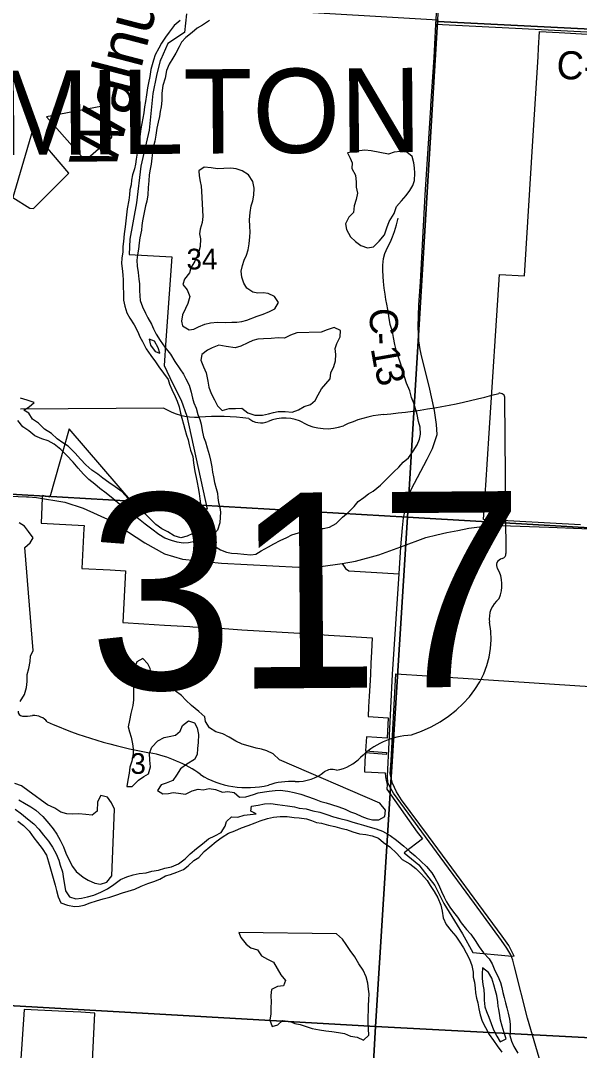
# Model space of a CAD drawing. Extents: x 114604 to 551442, y 316898 to 567001.
# Drawn here: x 209759 to 215723, y 333844 to 344839 of the extents above; entities that cross this region are included whole.
import ezdxf

# ---------------------------------------------------------------- set-up
doc = ezdxf.new("R2010")
doc.units = 0
for name, color, linetype in [('_CIVIL_CONSTRUCTION', 7, 'Continuous'), ('BD_X_Building', 7, 'Continuous'), ('DV_X_County_Line', 7, 'Continuous'), ('GE_P_Alignment_1000_Cardinal_Points', 7, 'Continuous'), ('GE_P_Alignment_100_Stations', 7, 'Continuous'), ('GE_P_Alignment_500_Bearings', 7, 'Continuous'), ('GE_P_Alignment_500_Curve_Data', 7, 'Continuous'), ('GE_P_Alignment_500_Stations', 7, 'Continuous'), ('MT_X_Edge_Line', 7, 'Continuous'), ('PM_P_Cells', 7, 'Continuous'), ('PM_P_CL_Double_Solid', 7, 'Continuous'), ('PV_X_Curb', 7, 'Continuous'), ('RD_P_GR_Rt', 7, 'Continuous'), ('SN_P_Signs', 7, 'Continuous')]:
    doc.layers.add(name, color=color, linetype=linetype)

msp = doc.modelspace()

# ---------------------------------------------------------------- linework, layer by layer
at = {"layer": '_CIVIL_CONSTRUCTION'}
for points in [[(208302, 339817), (208386, 339813), (209824, 339754)], [(209824, 339754), (209845, 339754), (209929, 339749), (210230, 339698), (210428, 339634), (210725, 339497), (211086, 339264), (211295, 339146), (211488, 339089), (211903, 339046), (212725, 339002), (212965, 339009), (213193, 339042), (213332, 339069), (213581, 339136), (213818, 339221), (214086, 339319), (214202, 339349), (214309, 339374), (214427, 339396), (214544, 339419), (214657, 339434), (214885, 339447), (215397, 339430), (217159, 339361)]]:
    msp.add_lwpolyline(points, dxfattribs=at)
at = {"layer": 'DV_X_County_Line'}
for points in [[(211463, 344842), (211399, 344786), (211344, 344715), (211304, 344663), (211262, 344597), (211235, 344546), (211195, 344474), (211176, 344418), (211162, 344366), (211150, 344316), (211137, 344241), (211123, 344173), (211113, 344121), (211102, 344047), (211092, 343975), (211083, 343917), (211073, 343855), (211065, 343796), (211054, 343742), (211044, 343682), (211033, 343600), (211025, 343548)], [(211776, 344842), (211699, 344791), (211643, 344759), (211589, 344713), (211522, 344658), (211476, 344608), (211450, 344558), (211415, 344493), (211383, 344437), (211346, 344375), (211318, 344305), (211303, 344226), (211279, 344148), (211268, 344064), (211266, 343986), (211258, 343918), (211249, 343868), (211241, 343816), (211226, 343753), (211214, 343691), (211204, 343615), (211193, 343551), (211179, 343499), (211166, 343427), (211160, 343371)], [(211025, 343548), (211002, 343424), (210994, 343358), (210985, 343305), (210975, 343255), (210955, 343191), (210944, 343137), (210938, 343087), (210926, 343031), (210921, 342979), (210915, 342921), (210897, 342830), (210890, 342766), (210884, 342700), (210875, 342636), (210863, 342564), (210858, 342482), (210852, 342426), (210852, 342370), (210841, 342302), (210837, 342247), (210843, 342193), (210850, 342125), (210854, 342069), (210853, 341997), (210857, 341925), (210859, 341855), (210870, 341789), (210894, 341719), (210925, 341663), (210971, 341590), (211009, 341516), (211032, 341462), (211060, 341412), (211098, 341336), (211149, 341264), (211199, 341195), (211233, 341141), (211284, 341075), (211334, 341007), (211350, 340957), (211375, 340899), (211409, 340825), (211429, 340776), (211450, 340714), (211466, 340648), (211480, 340594), (211497, 340530), (211513, 340476), (211529, 340414), (211546, 340362), (211560, 340310), (211574, 340254), (211597, 340186), (211605, 340116), (211618, 340026), (211632, 339962), (211642, 339908), (211655, 339850), (211665, 339790), (211671, 339734), (211680, 339678), (211684, 339626), (211692, 339556), (211693, 339484), (211657, 339415), (211598, 339363), (211536, 339335), (211470, 339318), (211400, 339338), (211330, 339379), (211266, 339413), (211202, 339459), (211153, 339508), (211095, 339566), (211035, 339612), (210966, 339681), (210904, 339741), (210842, 339809), (210768, 339862), (210701, 339906), (210637, 339952), (210583, 339995), (210519, 340039), (210457, 340095), (210398, 340156), (210342, 340222), (210268, 340294), (210209, 340331), (210149, 340375), (210089, 340431), (210013, 340478), (209950, 340542), (209886, 340582), (209846, 340646), (209794, 340681), (209852, 340714), (209903, 340762), (209829, 340786), (209759, 340807)], [(211160, 343371), (211152, 343307), (211143, 343252), (211133, 343194), (211127, 343128), (211122, 343056), (211118, 342978), (211105, 342912), (211093, 342862), (211081, 342808), (211070, 342755), (211062, 342701), (211054, 342651), (211051, 342601), (211031, 342521), (211024, 342467), (211016, 342399), (211006, 342339), (210999, 342282), (211005, 342218), (211015, 342148), (211022, 342080), (211028, 342028), (211029, 341956), (211031, 341900), (211037, 341850), (211060, 341782), (211094, 341714), (211118, 341665), (211157, 341599), (211179, 341549), (211207, 341491), (211250, 341423), (211300, 341351), (211358, 341276), (211407, 341198), (211459, 341122), (211497, 341064), (211522, 341014), (211560, 340947), (211579, 340873), (211593, 340809), (211607, 340759), (211634, 340701), (211650, 340635), (211672, 340579), (211685, 340529), (211697, 340463), (211713, 340395), (211732, 340343), (211750, 340277), (211772, 340207), (211787, 340145), (211799, 340075), (211807, 340017), (211818, 339967), (211828, 339909), (211846, 339845), (211859, 339795), (211865, 339745), (211873, 339693), (211884, 339641), (211892, 339591), (211888, 339537), (211885, 339477), (211859, 339397), (211802, 339330), (211732, 339316), (211670, 339299), (211618, 339277), (211550, 339263), (211496, 339260), (211432, 339272), (211370, 339287), (211298, 339313), (211234, 339353), (211160, 339410), (211090, 339462), (211017, 339518), (210955, 339569), (210893, 339621), (210817, 339673), (210746, 339734), (210672, 339794), (210604, 339845), (210550, 339889), (210488, 339939), (210431, 339996), (210375, 340062), (210319, 340126), (210248, 340200), (210188, 340259), (210118, 340317), (210052, 340351), (209985, 340372), (209911, 340406), (209847, 340459), (209783, 340501), (209731, 340569)], [(211132, 341438), (211144, 341374), (211194, 341305), (211244, 341289)], [(211244, 341289), (211226, 341345), (211190, 341417), (211132, 341438)], [(209702, 336418), (209768, 336370), (209832, 336318), (209900, 336263), (209955, 336205), (210003, 336141), (210057, 336077), (210100, 336014), (210138, 335942), (210166, 335874), (210181, 335822), (210205, 335752), (210216, 335676), (210228, 335614), (210238, 335548), (210281, 335482), (210349, 335464), (210411, 335469), (210472, 335483), (210540, 335500), (210616, 335532), (210688, 335569), (210755, 335617), (210825, 335668), (210893, 335698), (210960, 335719), (211026, 335731), (211100, 335741), (211160, 335758), (211230, 335770), (211300, 335791), (211369, 335803), (211443, 335836), (211517, 335888), (211568, 335941), (211636, 335999), (211700, 336050), (211765, 336104), (211833, 336134), (211899, 336169), (211944, 336239), (211958, 336289), (212009, 336338), (212077, 336334), (212145, 336355), (212209, 336361), (212275, 336371), (212215, 336397), (212225, 336451), (212296, 336464), (212364, 336478), (212430, 336481), (212502, 336469), (212554, 336463), (212608, 336456), (212682, 336444), (212734, 336432), (212808, 336423), (212878, 336403), (212952, 336388), (213026, 336362), (213100, 336339), (213168, 336319), (213242, 336301), (213306, 336280), (213368, 336262), (213420, 336248), (213490, 336227), (213556, 336211), (213622, 336186), (213703, 336138), (213773, 336088), (213849, 336025), (213915, 335967), (213970, 335923), (214032, 335866), (214090, 335808), (214147, 335740), (214181, 335686), (214219, 335614), (214252, 335541), (214280, 335481), (214304, 335431), (214340, 335373), (214379, 335321), (214421, 335265), (214461, 335207), (214520, 335136), (214564, 335086), (214610, 335018), (214653, 334950), (214701, 334884), (214759, 334821), (214792, 334769), (214822, 334697), (214852, 334637), (214883, 334569)], [(209728, 336290), (209789, 336244), (209851, 336186), (209899, 336115), (209938, 336065), (209990, 335999), (210034, 335929), (210057, 335857), (210077, 335783), (210093, 335733), (210114, 335659), (210128, 335609), (210142, 335551), (210159, 335485), (210187, 335421), (210259, 335394), (210333, 335380), (210385, 335383), (210437, 335395), (210503, 335421), (210571, 335440), (210640, 335464), (210710, 335481), (210776, 335501), (210846, 335526), (210908, 335544), (210979, 335564), (211045, 335597), (211117, 335625), (211183, 335646), (211246, 335672), (211306, 335707), (211358, 335723), (211428, 335747), (211497, 335776), (211549, 335814), (211609, 335871), (211660, 335905), (211720, 335966), (211780, 336016), (211845, 336076), (211911, 336121), (211979, 336163), (212044, 336190), (212116, 336220), (212188, 336245), (212262, 336275), (212315, 336296), (212393, 336320), (212459, 336335), (212529, 336343), (212605, 336343), (212679, 336332), (212731, 336326), (212811, 336315), (212863, 336299), (212919, 336279), (212971, 336270), (213045, 336248), (213113, 336234), (213187, 336215), (213239, 336201), (213305, 336176), (213377, 336156), (213443, 336148), (213511, 336135), (213579, 336109), (213631, 336065), (213701, 336016), (213774, 335946), (213832, 335884), (213914, 335835), (213976, 335785), (214037, 335725), (214099, 335658), (214131, 335606), (214172, 335542), (214212, 335474), (214244, 335396), (214259, 335330), (214271, 335260)], [(214271, 335260), (214302, 335190), (214356, 335119), (214404, 335065), (214441, 335011), (214485, 334939), (214515, 334887), (214552, 334817), (214574, 334751), (214590, 334681), (214591, 334625), (214603, 334571), (214611, 334507), (214616, 334457), (214626, 334403), (214638, 334351), (214651, 334289), (214663, 334225), (214687, 334155), (214722, 334089), (214762, 334014), (214807, 333948), (214845, 333892), (214897, 333824)], [(214690, 334724), (214684, 334660), (214687, 334610), (214691, 334546), (214703, 334496), (214706, 334432), (214708, 334382), (214714, 334310), (214733, 334260), (214755, 334198), (214781, 334132), (214808, 334062), (214842, 333996), (214879, 333936), (214940, 333967), (214920, 334033), (214899, 334104), (214881, 334166), (214875, 334216), (214862, 334285)], [(214862, 334285), (214856, 334313), (214852, 334363), (214842, 334429), (214829, 334479), (214811, 334545), (214787, 334615), (214754, 334676), (214690, 334724)], [(214883, 334569), (214895, 334515), (214905, 334463), (214920, 334409), (214934, 334353), (214948, 334297), (214963, 334241), (214977, 334179), (214985, 334125), (214984, 334053), (214980, 334003), (214998, 333941), (215025, 333885), (215067, 333813)]]:
    msp.add_lwpolyline(points, dxfattribs=at)
at = {"layer": 'GE_P_Alignment_1000_Cardinal_Points'}
msp.add_lwpolyline([(213193, 339042), (213227, 338991), (213263, 338965), (213799, 338931)], dxfattribs=at)
at = {"layer": 'GE_P_Alignment_100_Stations'}
for points in [[(211531, 344912), (211509, 344712), (211331, 344594), (211255, 344423), (211250, 344412), (211209, 344252), (211170, 344061), (211130, 343669), (211042, 343284), (210997, 342893), (210926, 342506), (210919, 342342), (211373, 342317), (211345, 341923), (211309, 341428), (211292, 341157), (211379, 340967), (211473, 340787), (211535, 340615), (211752, 339622), (211588, 339632), (211143, 339660), (210976, 339669), (210278, 340482), (210073, 339751), (209994, 339769), (209989, 339749), (209986, 339652), (209977, 339473), (210437, 339450), (210435, 339416), (210413, 338988), (210715, 338974), (210878, 338966), (210851, 338411), (211074, 338397), (211296, 338385), (211565, 338370), (211597, 338368), (211751, 338358), (211936, 338347), (212121, 338336), (212306, 338324), (212490, 338313), (212675, 338302), (212859, 338290), (213044, 338279), (213228, 338268), (213511, 338250), (213504, 338099), (213499, 337978), (213493, 337859), (213487, 337737), (213480, 337626), (213474, 337513), (213469, 337410), (213684, 337394), (213672, 337178), (213451, 337192), (213440, 337041), (213663, 337026), (213662, 337005), (213439, 337021), (213434, 336938), (213428, 336820), (213651, 336807), (213653, 336766), (213656, 336746), (213660, 336724), (213670, 336684), (213667, 336633), (213993, 336175), (214047, 336103), (213854, 335955), (214011, 335825), (214117, 335687), (214179, 335605), (214277, 335414), (214477, 335088), (214585, 334889), (214968, 334853), (215026, 334851), (214971, 334963), (214900, 335064), (214114, 336130), (213826, 336519), (213771, 336604), (213729, 336698), (213703, 336797), (213707, 336844), (213711, 336892), (213713, 336940), (213765, 337864), (214101, 337844), (215893, 337727)], [(215734, 339455), (214701, 339513), (214711, 339678), (214724, 339879), (214760, 340434), (214870, 342127), (215139, 342113), (215230, 343614), (215282, 344452), (215287, 344545), (215298, 344723), (215508, 344712), (215807, 344696)], [(210507, 333290), (210553, 334243), (210401, 334251), (210240, 334258), (209796, 334280), (209759, 333702)]]:
    msp.add_lwpolyline(points, dxfattribs=at)
at = {"layer": 'GE_P_Alignment_500_Bearings'}
for points in [[(214191, 344801), (214255, 345818), (214285, 346336)], [(214136, 343909), (214137, 343930), (214172, 344444), (214191, 344801)], [(214191, 344801), (215114, 344754), (216838, 344667), (218529, 344582), (218581, 344579)], [(213818, 339221), (213836, 339423), (213847, 339529), (213864, 339608), (213875, 339666), (213880, 339720), (213927, 339833), (214100, 340155), (214156, 340270), (214207, 340420), (214199, 340528), (214177, 340676), (214121, 340935), (214043, 341247), (214023, 341329), (214011, 341419), (214003, 341568), (214010, 341806), (214028, 342045), (214078, 342980), (214133, 343856), (214136, 343909)], [(215030, 334736), (215012, 334808), (214993, 334863), (214949, 334934), (214893, 335018), (214604, 335414), (214236, 335911), (213741, 336592), (213710, 336640), (213680, 336702), (213675, 336771), (213730, 337862), (213799, 338931), (213818, 339221)], [(215646, 332469), (215627, 332754), (215612, 332838), (215583, 332913), (215500, 333046), (215471, 333092), (215311, 333703), (215170, 334187), (215030, 334736)]]:
    msp.add_lwpolyline(points, dxfattribs=at)
at = {"layer": 'GE_P_Alignment_500_Curve_Data'}
for p, q in [((214940, 339149), (214928, 340807)), ((211288, 340702), (209759, 340691)), ((214940, 339149), (214940, 339149))]:
    msp.add_line(p, q, dxfattribs=at)
for centre, major_axis, ratio, start_param, end_param in [((213038, 345037), (5537, 40), 0.800001, 4.814395, 5.042369), ((214870, 340814), (58.1, 0.4), 0.8, 6.141152, 7.989035), ((211650, 341073), (587, 4), 0.8, 4.042523, 4.731795), ((213782, 339752), (1114, 8), 0.8, 1.699011, 2.107814), ((211860, 338927), (2106, 15), 0.8, 1.404758, 1.657858), ((212325, 340679), (169, 1), 0.8, 3.836095, 5.185415), ((212576, 340314), (352, 3), 0.8, 0.950623, 2.079405), ((213027, 340820), (423, 3), 0.8, 4.081561, 5.145723), ((214928, 339027), (89.9, 0.6), 0.8, 1.883978, 3.671073), ((214878, 339142), (62.2, 0.4), 0.8, 5.05454, 6.418171), ((214357, 338813), (540, 4), 0.8, 5.934695, 6.695948), ((215154, 338456), (393, 3), 0.8, 2.387724, 3.262537), ((213397, 338233), (1385, 10), 0.8, 5.101753, 6.440018), ((209792, 337460), (61, 0.4), 0.8, 3.00124, 4.508301), ((209799, 337784), (466, 3), 0.8, 4.665946, 4.897461), ((209897, 337285), (168, 1), 0.8, 0.519207, 1.627899), ((211997, 340148), (3998, 29), 0.8, 4.195996, 4.488959), ((213993, 336607), (758, 5), 0.8, 1.647645, 2.488434), ((210834, 336050), (1251, 9), 0.8, 0.823519, 1.323588), ((213028, 337183), (447, 3), 0.8, 4.937069, 5.64225), ((212178, 337285), (794, 6), 0.8, 4.026481, 4.996735), ((212697, 337052), (423, 3), 0.8, 4.691044, 5.507374), ((213082, 336748), (119, 1), 0.8, 1.147584, 2.315152), ((212645, 336193), (652, 5), 0.8, 1.495662, 1.94098)]:
    msp.add_ellipse(centre, major_axis=major_axis, ratio=ratio, start_param=start_param, end_param=end_param, dxfattribs=at)
at = {"layer": 'MT_X_Edge_Line'}
for points in [[(210692, 343937), (210036, 343810), (210450, 343344), (210733, 343595)], [(210733, 343595), (210692, 343937)], [(209885, 343666), (209676, 342949), (209857, 342837), (209897, 342833), (210273, 343211)], [(210273, 343211), (209885, 343666)], [(213502, 343450), (213432, 343456), (213378, 343450), (213312, 343439), (213248, 343429), (213278, 343371), (213297, 343321), (213293, 343259), (213332, 343190), (213342, 343114), (213339, 343060), (213355, 342998), (213342, 342930), (213318, 342862), (213313, 342792), (213261, 342740), (213227, 342668), (213236, 342608), (213282, 342532), (213335, 342479), (213391, 342439), (213461, 342414), (213527, 342422), (213587, 342484), (213642, 342553), (213668, 342625), (213694, 342693), (213747, 342781), (213771, 342853), (213826, 342915), (213874, 342972), (213915, 343026), (213947, 343078), (213963, 343132), (213966, 343210), (213962, 343266), (213955, 343320), (213939, 343387), (213881, 343435), (213815, 343441), (213747, 343436), (213687, 343414)], [(213687, 343414), (213502, 343450)], [(211703, 342749), (211696, 342685), (211674, 342613), (211667, 342561), (211679, 342509), (211677, 342426), (211662, 342375), (211644, 342323), (211620, 342271), (211575, 342201), (211561, 342145), (211510, 342079), (211492, 342023), (211538, 341963), (211565, 341892), (211545, 341818), (211518, 341767), (211486, 341697), (211475, 341629), (211487, 341579), (211557, 341538), (211607, 341544), (211659, 341569), (211725, 341599), (211787, 341611), (211859, 341618), (211943, 341616), (212013, 341619), (212067, 341621), (212119, 341626), (212173, 341640), (212285, 341683), (212349, 341705), (212417, 341732), (212471, 341760), (212512, 341828), (212468, 341892), (212400, 341927), (212347, 341931), (212293, 341930), (212239, 341938), (212175, 341982), (212143, 342035), (212120, 342101), (212114, 342165), (212129, 342223), (212147, 342281), (212169, 342335), (212188, 342393), (212200, 342455), (212207, 342529), (212209, 342579), (212206, 342643), (212204, 342713), (212211, 342791), (212221, 342861), (212237, 342915), (212250, 342975), (212252, 343051), (212239, 343122), (212193, 343192), (212124, 343235), (212060, 343255), (212002, 343263), (211930, 343260), (211860, 343256), (211794, 343267), (211720, 343275), (211662, 343234), (211664, 343180), (211677, 343123), (211687, 343071), (211691, 343017)], [(211691, 343017), (211703, 342749)], [(212707, 341506), (212641, 341479), (212577, 341449), (212509, 341451), (212435, 341444), (212351, 341441), (212293, 341437), (212239, 341425), (212183, 341398), (212109, 341362), (212049, 341346), (211955, 341359), (211875, 341374), (211805, 341344), (211753, 341322), (211695, 341275), (211684, 341215), (211710, 341144), (211739, 341078), (211759, 340990), (211770, 340926), (211792, 340859), (211829, 340789), (211861, 340727), (211912, 340678), (211986, 340698), (212052, 340699), (212120, 340701), (212184, 340650), (212258, 340628), (212340, 340627), (212406, 340641), (212460, 340655), (212510, 340664), (212584, 340666), (212657, 340657), (212724, 340683), (212786, 340719), (212852, 340740), (212902, 340784), (212936, 340842), (212971, 340906), (213017, 340961), (213064, 341015), (213072, 341079), (213102, 341147), (213119, 341205), (213125, 341273), (213116, 341339), (213136, 341393), (213171, 341461), (213175, 341529), (213105, 341564), (213033, 341538), (212967, 341514)], [(212967, 341514), (212707, 341506)], [(209806, 339212), (209863, 339262), (209893, 339318), (209843, 339386), (209800, 339443), (209744, 339477)], [(209895, 338114), (209806, 339212)], [(209755, 337570), (209802, 337644), (209824, 337720), (209828, 337784), (209829, 337856), (209847, 337922), (209860, 337998), (209866, 338052), (209895, 338114)], [(212524, 336946), (212455, 337011), (212387, 337042), (212331, 337062), (212273, 337072), (212213, 337087), (212124, 337115), (212056, 337144), (211986, 337187), (211919, 337225), (211843, 337244), (211775, 337288), (211734, 337354), (211726, 337405), (211663, 337463), (211585, 337526), (211523, 337582), (211476, 337633), (211408, 337683), (211347, 337726), (211261, 337770), (211195, 337765), (211137, 337785), (211152, 337857), (211142, 337921), (211117, 337972), (211065, 338030), (211001, 337992), (210972, 337915), (210966, 337862), (210968, 337810), (210966, 337646), (210964, 337588), (210956, 337528), (210935, 337440), (210921, 337368), (210908, 337298), (210922, 337246), (210939, 337190), (210953, 337117), (210960, 337063), (210962, 337009), (210948, 336931), (210925, 336867), (210917, 336803), (210904, 336729), (210892, 336663), (210950, 336661), (211016, 336730), (211074, 336768), (211124, 336798), (211147, 336872), (211139, 336942), (211134, 337018), (211160, 337082), (211223, 337150), (211293, 337185), (211345, 337195), (211413, 337210), (211463, 337254), (211486, 337314), (211552, 337362), (211616, 337341), (211645, 337287), (211657, 337217), (211654, 337133), (211648, 337067), (211643, 337005), (211617, 336949), (211533, 336901), (211465, 336851), (211422, 336784), (211384, 336726), (211314, 336696), (211260, 336681), (211221, 336619), (211277, 336582), (211339, 336588), (211389, 336596), (211443, 336591), (211519, 336581), (211591, 336616), (211655, 336632), (211709, 336627), (211773, 336639), (211841, 336629), (211914, 336600), (211970, 336610), (212040, 336599), (212096, 336547), (212164, 336550), (212246, 336578), (212296, 336593), (212362, 336605), (212412, 336611), (212478, 336620), (212530, 336622), (212612, 336611), (212678, 336597), (212749, 336580), (212821, 336556)], [(213592, 336482), (212524, 336946)], [(210760, 336420), (210729, 336488), (210685, 336548), (210617, 336565), (210579, 336499), (210578, 336397), (210522, 336357), (210454, 336364), (210382, 336370), (210318, 336368), (210254, 336369), (210187, 336389), (210123, 336430), (210047, 336466), (209982, 336511), (209916, 336562), (209850, 336610), (209769, 336669), (209699, 336693)], [(209742, 336519), (209802, 336484), (209867, 336446), (209921, 336409), (209996, 336343), (210062, 336266), (210107, 336210), (210147, 336151), (210180, 336087), (210218, 336017), (210243, 335950), (210281, 335868), (210314, 335806), (210354, 335755), (210426, 335695), (210481, 335662), (210551, 335630), (210611, 335619), (210681, 335639), (210733, 335707)], [(212821, 336556), (212891, 336531), (212963, 336503), (213019, 336486), (213076, 336470), (213154, 336443), (213222, 336419), (213280, 336392), (213333, 336372), (213401, 336341), (213459, 336321), (213515, 336307), (213581, 336304), (213645, 336340), (213655, 336408), (213592, 336482)], [(210733, 335707), (210760, 336420)], [(212088, 335104), (212109, 335050), (212165, 334980), (212217, 334939), (212288, 334919), (212330, 334854), (212396, 334818), (212457, 334787), (212497, 334717), (212536, 334650), (212588, 334590), (212565, 334532), (212500, 334526), (212437, 334493), (212429, 334429), (212432, 334359), (212430, 334301), (212430, 334234), (212421, 334166), (212445, 334100), (212505, 334116), (212555, 334165), (212635, 334153), (212687, 334133), (212742, 334120), (212808, 334100), (212870, 334077), (212948, 334063), (213016, 334054), (213082, 334046), (213152, 334035), (213217, 334023), (213279, 333996), (213353, 333986), (213419, 333955), (213475, 334005), (213473, 334075), (213470, 334143), (213468, 334211), (213471, 334265), (213473, 334324), (213476, 334384), (213478, 334448), (213474, 334498), (213465, 334562), (213447, 334630), (213414, 334701), (213368, 334769), (213325, 334843), (213275, 334910), (213234, 334976), (213194, 335033), (213131, 335089)], [(213131, 335089), (212088, 335104)]]:
    msp.add_lwpolyline(points, dxfattribs=at)
at = {"layer": 'PM_P_Cells'}
msp.add_lwpolyline([(211734, 339316), (211760, 339270), (211828, 339227), (211892, 339187), (211957, 339162), (212009, 339154), (212073, 339151), (212143, 339142), (212215, 339136), (212269, 339143), (212327, 339177), (212405, 339222), (212462, 339253), (212530, 339289), (212602, 339320), (212654, 339348), (212727, 339371), (212795, 339392), (212875, 339416), (212927, 339415), (212987, 339417), (213055, 339430), (213127, 339471), (213194, 339537), (213256, 339586), (213319, 339650), (213363, 339703), (213422, 339747), (213472, 339786), (213522, 339816), (213599, 339879), (213678, 339959), (213744, 340022), (213797, 340070), (213843, 340123), (213901, 340171), (213950, 340241), (213993, 340308), (214015, 340370), (214028, 340424), (214023, 340498), (214007, 340560), (213992, 340635), (213976, 340685), (213955, 340755), (213932, 340814), (213912, 340886), (213877, 340968), (213858, 341035), (213835, 341115), (213809, 341193), (213786, 341268), (213769, 341324), (213755, 341382), (213740, 341454), (213727, 341519), (213705, 341595), (213688, 341683), (213677, 341754), (213668, 341812), (213658, 341862), (213651, 341920), (213641, 341982), (213632, 342054), (213630, 342106), (213625, 342175), (213624, 342227), (213632, 342299), (213647, 342353), (213675, 342417), (213708, 342476), (213730, 342532), (213751, 342588), (213770, 342658), (213790, 342728)], dxfattribs=at)
at = {"layer": 'SN_P_Signs'}
for points in [[(214507, 350209), (219745, 349915), (219405, 344570), (214210, 344829), (214212, 344849)], [(208815, 345168), (214212, 344849), (214210, 344829), (213887, 339536), (208486, 339851)], [(214210, 344829), (219405, 344570), (219114, 339232), (213887, 339536)], [(208486, 339851), (213887, 339536), (213546, 334098), (208133, 334409)], [(213887, 339536), (219114, 339232), (218755, 333825), (213546, 334098)], [(208133, 334409), (213546, 334098), (213253, 328806), (207790, 329100)], [(213546, 334098), (218755, 333825), (218462, 328527), (213253, 328806)]]:
    msp.add_lwpolyline(points, close=True, dxfattribs=at)

# ---------------------------------------------------------------- texts
at = {"layer": 'BD_X_Building'}
for s, p in [('317', (211921, 338785)), ('s', (212274, 338860)), ('r', (212273, 338860))]:
    msp.add_text(s, height=1, rotation=0.4135, dxfattribs=at).set_placement(p)
at = {"layer": 'GE_P_Alignment_500_Curve_Data'}
msp.add_text('317', height=2088.4, rotation=0.4135, dxfattribs=at).set_placement((210488, 337695))
at = {"layer": 'GE_P_Alignment_500_Stations'}
msp.add_text('HAMILTON', height=900.1, rotation=0.4134, dxfattribs=at).set_placement((207823, 343391))
at = {"layer": 'PM_P_CL_Double_Solid'}
for s, rotation, p in [('C-235', 357.0955, (215473, 344220)), ('C', 268.5436, (213491, 341775)), ('-', 272.7856, (213485, 341504)), ('1', 280.0062, (213495, 341340)), ('3', 284.7635, (213533, 341132))]:
    msp.add_text(s, height=300, rotation=rotation, dxfattribs=at).set_placement(p)
at = {"layer": 'PV_X_Curb'}
for s, rotation, p in [('34', 0.4135, (211531, 342182)), ('3', 0.4134, (210932, 336796))]:
    msp.add_text(s, height=221, rotation=rotation, dxfattribs=at).set_placement(p)
at = {"layer": 'RD_P_GR_Rt'}
msp.add_text('Walnut', height=500, rotation=75.4142, dxfattribs=at).set_placement((210755, 343203))

doc.saveas('drawing.dxf')
